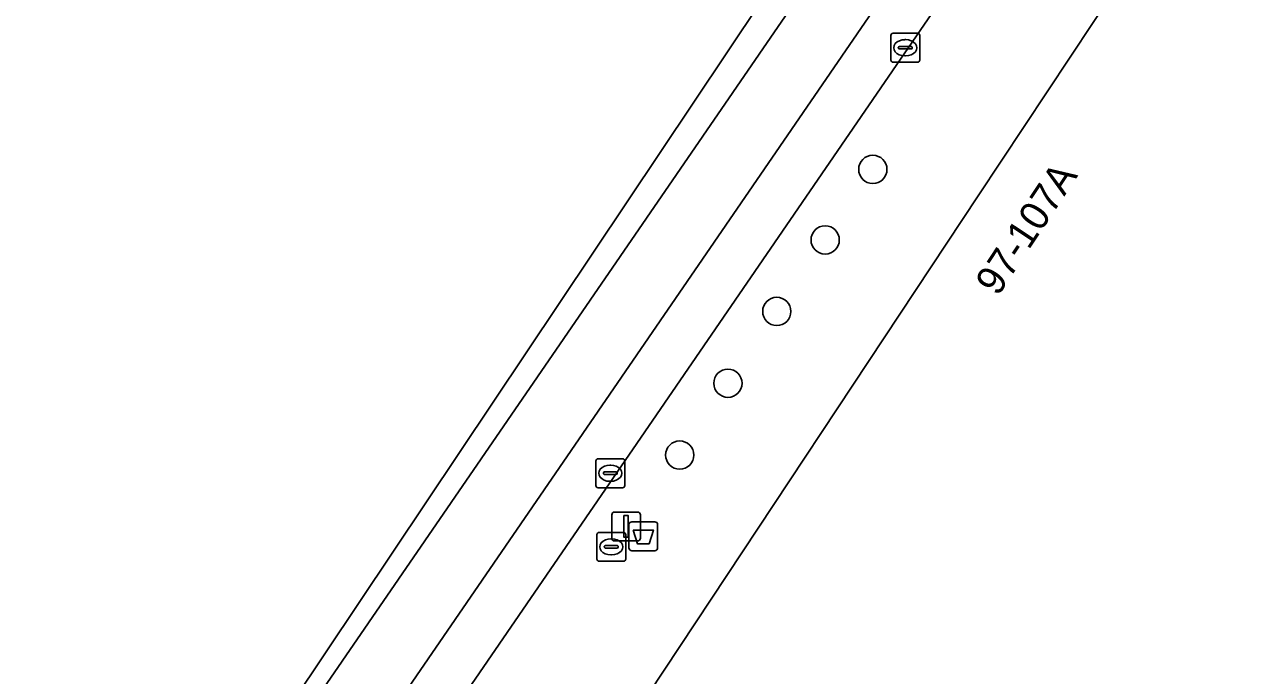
# Model space of a CAD drawing. Extents: x 160349 to 161355, y 381727 to 382854.
# Drawn here: x 160764.41 to 160806.76, y 382582.95 to 382605.47 of the extents above; entities that cross this region are included whole.
import ezdxf

# ---------------------------------------------------------------- set-up
doc = ezdxf.new("R2010")
doc.units = 0
for name, color, linetype in [('IMGEO_Afvalbak', 7, 'Continuous'), ('IMGEO_Boom', 7, 'Continuous'), ('IMGEO_Brandkraan', 7, 'Continuous'), ('IMGEO_Kolk', 7, 'Continuous'), ('IMGEO_Lichtmast', 7, 'Continuous'), ('IMGEO_Pand', 7, 'Continuous'), ('IMGEO_Pand_nummerreeks', 7, 'Continuous'), ('IMGEO_Rijbaan_lokaal_gesloten', 7, 'Continuous'), ('IMGEO_Rijbaan_lokaal_open', 7, 'Continuous'), ('IMGEO_Voetpad_open', 7, 'Continuous')]:
    doc.layers.add(name, color=color, linetype=linetype)

msp = doc.modelspace()

# ---------------------------------------------------------------- linework, layer by layer
at = {"layer": 'IMGEO_Afvalbak'}
for p, q in [((160785.325, 382587.366), (160785.325, 382588.166)), ((160785.325, 382588.166), (160785.325, 382587.366)), ((160785.425, 382588.266), (160786.215, 382588.266)), ((160786.215, 382588.266), (160785.425, 382588.266)), ((160786.315, 382588.166), (160786.315, 382587.366)), ((160786.315, 382587.366), (160786.315, 382588.166)), ((160786.215, 382587.266), (160785.425, 382587.266)), ((160785.425, 382587.266), (160786.215, 382587.266))]:
    msp.add_line(p, q, dxfattribs=at)
msp.add_lwpolyline([(160785.468, 382587.98), (160786.172, 382587.98), (160786.023, 382587.51), (160785.617, 382587.51), (160785.468, 382587.98)], dxfattribs=at)
for centre, start, end in [((160785.425, 382588.166), 90, 180), ((160785.425, 382588.166), 90, 180), ((160786.215, 382588.166), 0, 90), ((160786.215, 382588.166), 360, 90), ((160785.425, 382587.366), 180, 270), ((160785.425, 382587.366), 180, 270), ((160786.215, 382587.366), 270, 0), ((160786.215, 382587.366), 270, 0)]:
    msp.add_arc(centre, 0.1, start, end, dxfattribs=at)
at = {"layer": 'IMGEO_Boom'}
for centre in [(160793.762, 382600.455), (160792.113, 382598.016), (160790.44, 382595.542), (160788.749, 382593.06), (160787.081, 382590.575)]:
    msp.add_circle(centre, 0.489, dxfattribs=at)
at = {"layer": 'IMGEO_Brandkraan'}
for p, q in [((160784.214, 382586.975), (160784.214, 382587.827)), ((160784.289, 382587.901), (160785.141, 382587.901)), ((160784.702, 382587.681), (160784.727, 382587.681)), ((160785.215, 382587.827), (160785.215, 382586.975)), ((160784.473, 382587.395), (160784.473, 382587.407)), ((160784.911, 382587.358), (160784.513, 382587.358)), ((160784.516, 382587.444), (160784.914, 382587.444)), ((160784.957, 382587.407), (160784.957, 382587.395)), ((160785.141, 382586.901), (160784.289, 382586.901)), ((160784.725, 382587.121), (160784.7, 382587.121))]:
    msp.add_line(p, q, dxfattribs=at)
for points in [[(160784.214, 382586.975), (160784.214, 382587.827)], [(160784.289, 382587.901), (160785.141, 382587.901)], [(160785.215, 382587.827), (160785.215, 382586.975)], [(160785.141, 382586.901), (160784.289, 382586.901)]]:
    msp.add_lwpolyline(points, dxfattribs=at)
for centre, radius, start, end in [((160784.291, 382587.825), 0.0765, 91.552, 178.448), ((160784.291, 382587.825), 0.0765, 91.552, 178.448), ((160785.139, 382587.825), 0.0765, 1.552, 88.448), ((160785.139, 382587.825), 0.0765, 1.552, 88.448), ((160784.513, 382587.404), 0.0403, 85.8775, 175.7526), ((160784.51, 382587.394), 0.0366, 178.938, 274.7102), ((160784.914, 382587.401), 0.043, 264.8664, 352.4533), ((160784.918, 382587.406), 0.0386, 1.7309, 96.639), ((160784.291, 382586.977), 0.0765, 181.552, 268.448), ((160784.291, 382586.977), 0.0765, 181.552, 268.448), ((160785.139, 382586.977), 0.0765, 271.552, 358.448), ((160785.139, 382586.977), 0.0765, 271.552, 358.448)]:
    msp.add_arc(centre, radius, start, end, dxfattribs=at)
for centre, major_axis, ratio, start_param, end_param in [((160784.701, 382587.401), (-0.387, 0.002), 0.722429, 4.712389, 7.853982), ((160784.726, 382587.401), (-0.39, 0.002), 0.717154, 1.570796, 4.712389)]:
    msp.add_ellipse(centre, major_axis=major_axis, ratio=ratio, start_param=start_param, end_param=end_param, dxfattribs=at)
at = {"layer": 'IMGEO_Kolk'}
for p, q in [((160794.385, 382604.236), (160794.385, 382605.088)), ((160794.46, 382605.162), (160795.312, 382605.162)), ((160795.386, 382605.088), (160795.386, 382604.236)), ((160794.644, 382604.656), (160794.644, 382604.668)), ((160795.082, 382604.619), (160794.684, 382604.619)), ((160794.687, 382604.705), (160795.085, 382604.705)), ((160794.873, 382604.942), (160794.898, 382604.942)), ((160795.128, 382604.668), (160795.128, 382604.656)), ((160794.896, 382604.382), (160794.871, 382604.382)), ((160795.312, 382604.162), (160794.46, 382604.162)), ((160784.18, 382589.521), (160784.18, 382590.373)), ((160784.255, 382590.447), (160785.107, 382590.447)), ((160784.668, 382590.227), (160784.693, 382590.227)), ((160785.181, 382590.373), (160785.181, 382589.521)), ((160784.439, 382589.941), (160784.439, 382589.953)), ((160784.877, 382589.904), (160784.479, 382589.904)), ((160784.482, 382589.99), (160784.88, 382589.99)), ((160784.923, 382589.953), (160784.923, 382589.941)), ((160785.107, 382589.447), (160784.255, 382589.447)), ((160784.691, 382589.667), (160784.666, 382589.667))]:
    msp.add_line(p, q, dxfattribs=at)
for points in [[(160794.385, 382604.236), (160794.385, 382605.088)], [(160794.46, 382605.162), (160795.312, 382605.162)], [(160795.386, 382605.088), (160795.386, 382604.236)], [(160795.312, 382604.162), (160794.46, 382604.162)], [(160784.18, 382589.521), (160784.18, 382590.373)], [(160784.255, 382590.447), (160785.107, 382590.447)], [(160785.181, 382590.373), (160785.181, 382589.521)], [(160785.107, 382589.447), (160784.255, 382589.447)]]:
    msp.add_lwpolyline(points, dxfattribs=at)
for centre, radius, start, end in [((160794.462, 382605.086), 0.0765, 91.552, 178.448), ((160794.462, 382605.086), 0.0765, 91.552, 178.448), ((160795.31, 382605.086), 0.0765, 1.552, 88.448), ((160795.31, 382605.086), 0.0765, 1.552, 88.448), ((160794.684, 382604.665), 0.0403, 85.8775, 175.7526), ((160794.681, 382604.655), 0.0366, 178.938, 274.7102), ((160795.085, 382604.662), 0.043, 264.8664, 352.4533), ((160795.089, 382604.667), 0.0386, 1.7309, 96.639), ((160794.462, 382604.238), 0.0765, 181.552, 268.448), ((160794.462, 382604.238), 0.0765, 181.552, 268.448), ((160795.31, 382604.238), 0.0765, 271.552, 358.448), ((160795.31, 382604.238), 0.0765, 271.552, 358.448), ((160784.257, 382590.371), 0.0765, 91.552, 178.448), ((160784.257, 382590.371), 0.0765, 91.552, 178.448), ((160785.105, 382590.371), 0.0765, 1.552, 88.448), ((160785.105, 382590.371), 0.0765, 1.552, 88.448), ((160784.479, 382589.95), 0.0403, 85.8775, 175.7526), ((160784.476, 382589.94), 0.0366, 178.938, 274.7102), ((160784.88, 382589.947), 0.043, 264.8664, 352.4533), ((160784.884, 382589.952), 0.0386, 1.7309, 96.639), ((160784.257, 382589.523), 0.0765, 181.552, 268.448), ((160784.257, 382589.523), 0.0765, 181.552, 268.448), ((160785.105, 382589.523), 0.0765, 271.552, 358.448), ((160785.105, 382589.523), 0.0765, 271.552, 358.448)]:
    msp.add_arc(centre, radius, start, end, dxfattribs=at)
for centre, major_axis, ratio, start_param, end_param in [((160794.872, 382604.662), (-0.387, 0.002), 0.722429, 4.712389, 7.853982), ((160794.897, 382604.662), (-0.39, 0.002), 0.717154, 1.570796, 4.712389), ((160784.667, 382589.947), (-0.387, 0.002), 0.722429, 4.712389, 7.853982), ((160784.692, 382589.947), (-0.39, 0.002), 0.717154, 1.570796, 4.712389)]:
    msp.add_ellipse(centre, major_axis=major_axis, ratio=ratio, start_param=start_param, end_param=end_param, dxfattribs=at)
at = {"layer": 'IMGEO_Lichtmast'}
for p, q in [((160784.831, 382588.605), (160785.621, 382588.605)), ((160785.621, 382588.605), (160784.831, 382588.605)), ((160784.731, 382587.705), (160784.731, 382588.505)), ((160784.731, 382588.505), (160784.731, 382587.705)), ((160785.721, 382588.505), (160785.721, 382587.705)), ((160785.721, 382587.705), (160785.721, 382588.505)), ((160785.621, 382587.605), (160784.831, 382587.605)), ((160784.831, 382587.605), (160785.621, 382587.605))]:
    msp.add_line(p, q, dxfattribs=at)
msp.add_lwpolyline([(160785.151, 382588.48), (160785.301, 382588.48), (160785.301, 382587.73), (160785.151, 382587.73), (160785.151, 382588.48)], dxfattribs=at)
for centre, start, end in [((160784.831, 382588.505), 90, 180), ((160784.831, 382588.505), 90, 180), ((160785.621, 382588.505), 0, 90), ((160785.621, 382588.505), 360, 90), ((160784.831, 382587.705), 180, 270), ((160784.831, 382587.705), 180, 270), ((160785.621, 382587.705), 270, 0), ((160785.621, 382587.705), 270, 0)]:
    msp.add_arc(centre, 0.1, start, end, dxfattribs=at)
at = {"layer": 'IMGEO_Pand'}
msp.add_lwpolyline([(160831.044, 382596.666), (160831.952, 382596.046), (160833.582, 382598.433), (160833.499, 382598.49), (160835.822, 382601.889), (160834.172, 382603.024), (160834.905, 382604.089), (160830.802, 382606.922), (160826.783, 382600.634), (160817.936, 382606.492), (160806.866, 382613.823), (160802.971, 382607.941), (160797.407, 382599.539), (160786.003, 382582.317), (160794.525, 382576.507), (160805.126, 382569.16), (160807.517, 382567.531), (160807.573, 382567.614), (160810.063, 382565.932), (160811.844, 382568.349), (160813.476, 382570.737), (160813.393, 382570.793)], close=True, dxfattribs=at)
at = {"layer": 'IMGEO_Rijbaan_lokaal_gesloten'}
for points in [[(160764.413, 382568.17), (160764.748, 382567.942), (160796.589, 382614.286), (160795.673, 382614.907)], [(160799.205, 382610.813), (160800.002, 382611.976), (160798.571, 382612.945), (160766.747, 382566.578), (160768.188, 382565.595)]]:
    msp.add_lwpolyline(points, close=True, dxfattribs=at)
at = {"layer": 'IMGEO_Rijbaan_lokaal_open'}
msp.add_lwpolyline([(160798.571, 382612.945), (160796.589, 382614.286), (160764.748, 382567.942), (160766.747, 382566.578)], close=True, dxfattribs=at)
at = {"layer": 'IMGEO_Voetpad_open'}
msp.add_lwpolyline([(160797.407, 382599.539), (160802.971, 382607.941), (160801.065, 382609.529), (160799.205, 382610.813), (160768.188, 382565.595), (160772.128, 382562.833), (160776.432, 382569.171), (160780.392, 382575.003), (160784.006, 382579.713), (160786.003, 382582.317)], close=True, dxfattribs=at)

# ---------------------------------------------------------------- texts
at = {"layer": 'IMGEO_Pand_nummerreeks'}
msp.add_text('97-107A', height=1, rotation=56.4879, dxfattribs=at).set_placement((160798.085, 382596.034))

doc.saveas('drawing.dxf')
